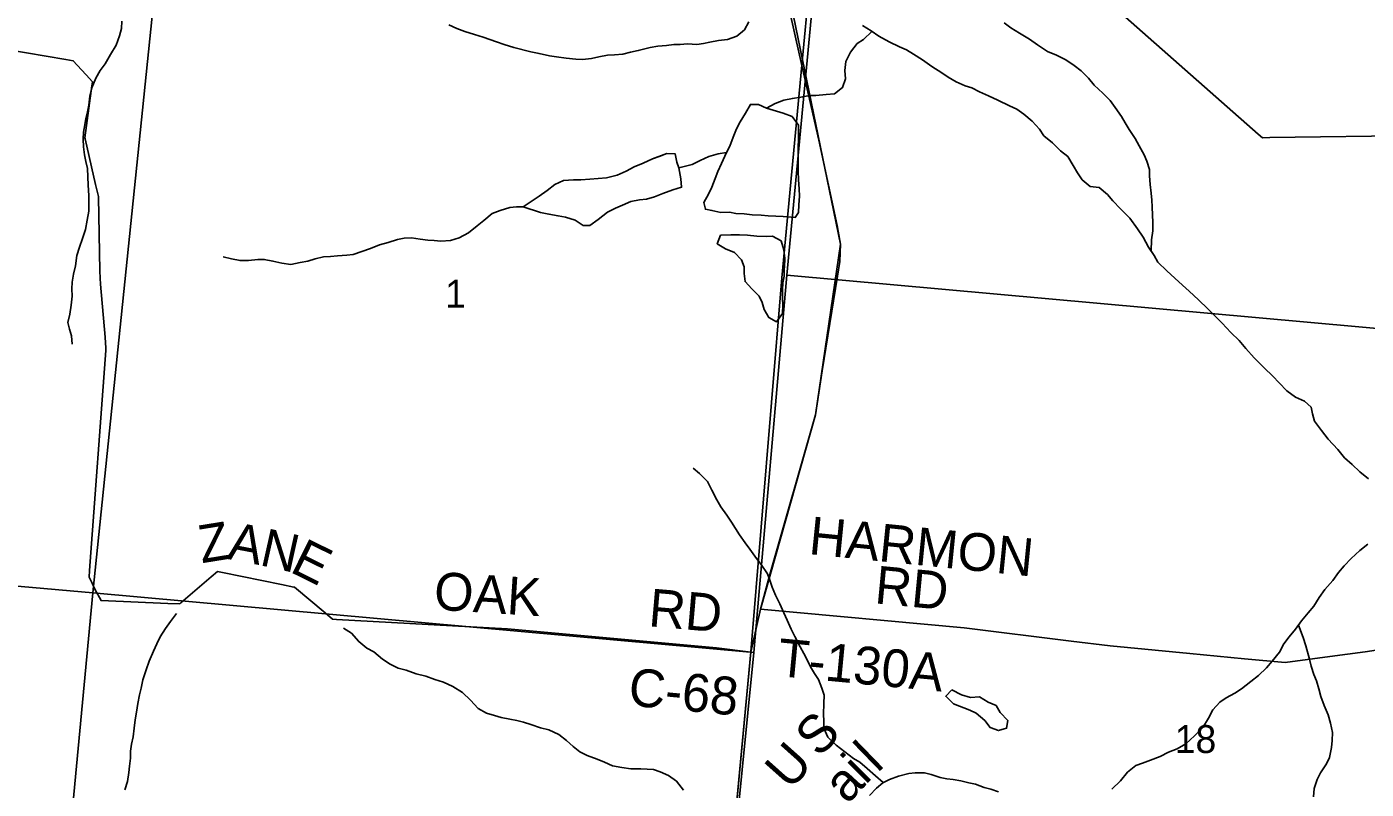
# Model space of a CAD drawing. Extents: x 0 to 42, y 0 to 22.
# Drawn here: x 4.432 to 5.439, y 15.878 to 16.451 of the extents above; entities that cross this region are included whole.
import ezdxf

# ---------------------------------------------------------------- set-up
doc = ezdxf.new("R2010")
doc.units = 0
for name, color, linetype in [('GM_X_County_Road', 7, 'Continuous'), ('GM_X_County_Road_Text', 7, 'Continuous'), ('GM_X_Minor_Lake', 7, 'Continuous'), ('GM_X_Minor_River', 7, 'Continuous'), ('GM_X_Rail_Line_Text', 7, 'Continuous'), ('GM_X_Section', 7, 'Continuous'), ('GM_X_Section_Text', 7, 'Continuous'), ('GM_X_State_Route', 7, 'Continuous'), ('GM_X_Township_Road', 7, 'Continuous'), ('GM_X_Township_Road_Text', 7, 'Continuous'), ('SH_Data', 7, 'Continuous')]:
    doc.layers.add(name, color=color, linetype=linetype)

msp = doc.modelspace()

# ---------------------------------------------------------------- linework, layer by layer
at = {"layer": 'GM_X_County_Road'}
for points in [[(4.9813, 16.5907), (5.0306, 16.5834), (5.0994, 16.574), (5.1186, 16.5698), (5.1276, 16.5661), (5.1398, 16.5581), (5.2267, 16.4853), (5.2298, 16.4832), (5.2344, 16.4791), (5.3574, 16.3706), (5.3606, 16.3678), (5.3663, 16.3679), (5.4806, 16.3695), (5.482, 16.3695), (5.4905, 16.3696), (5.5502, 16.3699), (5.5513, 16.3699), (5.5587, 16.3652), (5.5754, 16.3544), (5.5758, 16.3542), (5.582, 16.347), (5.6633, 16.253), (5.6655, 16.2503)], [(4.9762, 15.9814), (4.9505, 15.9846), (4.7934, 15.9989), (4.6647, 16.006), (4.6619, 16.0062), (4.6563, 16.0108), (4.6332, 16.0301), (4.6328, 16.0303), (4.6234, 16.0322), (4.5792, 16.0412), (4.5754, 16.0419), (4.5707, 16.0379), (4.5478, 16.0183), (4.547, 16.0176), (4.538, 16.018), (4.4879, 16.0201), (4.4833, 16.0288), (4.4811, 16.0333), (4.4789, 16.0377), (4.4793, 16.0428), (4.4915, 16.2079), (4.4916, 16.2097), (4.4909, 16.2179), (4.4875, 16.2579), (4.4871, 16.2624), (4.487, 16.2679), (4.4859, 16.3231), (4.4859, 16.3236), (4.4838, 16.3328), (4.4759, 16.367), (4.4757, 16.3678), (4.4769, 16.377), (4.481, 16.4068), (4.4814, 16.4097), (4.4766, 16.415), (4.4699, 16.4224), (4.467, 16.4256), (4.4614, 16.4266), (4.4021, 16.4367)]]:
    msp.add_lwpolyline(points, dxfattribs=at)
at = {"layer": 'GM_X_Minor_Lake'}
for points in [[(4.9578, 16.3567), (4.9541, 16.3484), (4.9513, 16.3425), (4.9494, 16.3372), (4.947, 16.3306), (4.9443, 16.3255), (4.9409, 16.3192), (4.9421, 16.3141), (4.947, 16.3132), (4.9536, 16.3117), (4.9602, 16.3118), (4.965, 16.3108), (4.9711, 16.3107), (4.9772, 16.3098), (4.984, 16.3096), (4.9891, 16.3092), (4.9949, 16.309), (5.0006, 16.3086), (5.0096, 16.308), (5.0119, 16.3117), (5.0123, 16.3174), (5.0127, 16.3238), (5.0125, 16.3295), (5.0121, 16.3363), (5.0117, 16.3424), (5.0117, 16.3602), (5.0119, 16.367), (5.0119, 16.3723), (5.0121, 16.3772), (5.0072, 16.3837), (5.0006, 16.3863), (4.988, 16.3901)], [(4.988, 16.3901), (4.982, 16.3928), (4.9759, 16.3928), (4.9721, 16.3864), (4.9681, 16.3797), (4.9654, 16.3744), (4.963, 16.3682), (4.9603, 16.3616), (4.9578, 16.3567)], [(4.922, 16.3453), (4.9207, 16.3494), (4.9194, 16.3557), (4.913, 16.3559), (4.9022, 16.352), (4.8952, 16.3488), (4.8886, 16.346), (4.8824, 16.3426), (4.8757, 16.3396), (4.8676, 16.3376), (4.8614, 16.3372), (4.8551, 16.3367), (4.8485, 16.3361), (4.8428, 16.3361), (4.8355, 16.3356), (4.829, 16.3328), (4.8231, 16.3283), (4.8171, 16.3238), (4.811, 16.3198), (4.8051, 16.316)], [(4.8051, 16.316), (4.818, 16.3116), (4.8244, 16.3105), (4.8314, 16.3091), (4.8369, 16.3082), (4.8441, 16.3059), (4.8503, 16.302), (4.8552, 16.3018), (4.8614, 16.3063), (4.8684, 16.3118), (4.8746, 16.3148), (4.8797, 16.3171), (4.886, 16.3198), (4.8924, 16.3211), (4.8979, 16.3217), (4.9039, 16.3234), (4.9101, 16.326), (4.9175, 16.3287), (4.9241, 16.3306), (4.9237, 16.337), (4.922, 16.3453)], [(4.9534, 16.2946), (4.9509, 16.2882), (4.9572, 16.2844), (4.9638, 16.2815), (4.9693, 16.276), (4.9712, 16.2709), (4.9713, 16.2658), (4.9719, 16.2597), (4.977, 16.2542), (4.9825, 16.2488), (4.9848, 16.244), (4.9861, 16.2389), (4.9897, 16.2327), (4.9955, 16.2296), (4.9999, 16.2357), (5.0002, 16.2421), (5.0001, 16.2474), (5.0001, 16.2535), (5.0002, 16.2588), (5.0012, 16.2639), (5.0013, 16.2694)], [(5.0013, 16.2694), (5.0014, 16.2706), (5.0017, 16.2772), (5.001, 16.2836), (4.9989, 16.2903), (4.9925, 16.2939), (4.9876, 16.2937), (4.9806, 16.2939), (4.9738, 16.2946), (4.9676, 16.2948), (4.9611, 16.295), (4.9534, 16.2946)], [(5.1273, 15.953), (5.1227, 15.9483), (5.1284, 15.9426), (5.1407, 15.9377), (5.1456, 15.9356), (5.152, 15.9301), (5.156, 15.9248), (5.1622, 15.9225), (5.1665, 15.9237)], [(5.1665, 15.9237), (5.1684, 15.9242), (5.1692, 15.9299), (5.1635, 15.936), (5.1605, 15.9413), (5.1545, 15.9437), (5.148, 15.9477), (5.1412, 15.9472), (5.1344, 15.9494), (5.1273, 15.953)]]:
    msp.add_lwpolyline(points, dxfattribs=at)
at = {"layer": 'GM_X_Minor_River'}
for points in [[(4.5036, 16.4553), (4.5032, 16.45), (4.5017, 16.4444), (4.4992, 16.4374), (4.495, 16.4304), (4.491, 16.4234), (4.4872, 16.4183), (4.4839, 16.4126), (4.4809, 16.4054), (4.4795, 16.399), (4.4786, 16.3924), (4.4776, 16.3872), (4.4764, 16.3823), (4.4757, 16.3774), (4.4747, 16.3721), (4.4745, 16.3668), (4.4746, 16.3611), (4.4754, 16.355), (4.4765, 16.3499), (4.4776, 16.3446), (4.478, 16.3384), (4.4781, 16.3321), (4.4786, 16.3245), (4.4786, 16.3183), (4.4786, 16.3126), (4.4774, 16.3058), (4.4761, 16.2988), (4.474, 16.2921), (4.4717, 16.2855), (4.4696, 16.2793), (4.4688, 16.2715), (4.4672, 16.2653), (4.4663, 16.2592), (4.4659, 16.2543), (4.4662, 16.2488), (4.4653, 16.242), (4.4643, 16.2353), (4.4629, 16.2289), (4.4642, 16.224), (4.4657, 16.219), (4.4661, 16.2128)], [(5.0671, 16.4477), (5.0608, 16.4417), (5.0561, 16.4385), (5.0511, 16.4322), (5.0477, 16.4252), (5.0469, 16.4184), (5.0474, 16.412), (5.0451, 16.4055), (5.0391, 16.4008), (5.0328, 16.4003), (5.0251, 16.3996), (5.0202, 16.3996), (5.0137, 16.3983), (5.0075, 16.3974), (5.0011, 16.3961), (4.9944, 16.3936), (4.988, 16.3901), (4.982, 16.3928), (4.9759, 16.3928), (4.9721, 16.3864), (4.9681, 16.3797), (4.9654, 16.3744), (4.963, 16.3682), (4.9603, 16.3616), (4.9578, 16.3567), (4.9516, 16.3557), (4.9446, 16.3537), (4.9381, 16.3507), (4.9321, 16.3477), (4.922, 16.3453), (4.9207, 16.3494), (4.9194, 16.3557), (4.913, 16.3559), (4.9073, 16.3537), (4.9022, 16.352), (4.8952, 16.3488), (4.8886, 16.346), (4.8824, 16.3426), (4.8757, 16.3396), (4.8676, 16.3376), (4.8614, 16.3372), (4.8551, 16.3367), (4.8485, 16.3361), (4.8428, 16.3361), (4.8355, 16.3356), (4.829, 16.3328), (4.8231, 16.3283), (4.8171, 16.3238), (4.811, 16.3198), (4.8051, 16.316), (4.8002, 16.3159), (4.7951, 16.3155), (4.7879, 16.3131), (4.7817, 16.3108), (4.7756, 16.3057), (4.7705, 16.3016), (4.7639, 16.2965), (4.757, 16.2926), (4.7504, 16.2905), (4.7432, 16.29), (4.7383, 16.2906), (4.7334, 16.2908), (4.7278, 16.2916), (4.7211, 16.2925), (4.7157, 16.2924), (4.7106, 16.2914), (4.7036, 16.289), (4.6971, 16.2873), (4.6903, 16.2845), (4.6774, 16.28), (4.6725, 16.2795), (4.6655, 16.279), (4.6602, 16.2786), (4.6551, 16.2784), (4.6487, 16.2768), (4.6432, 16.2751), (4.6374, 16.274), (4.6304, 16.2725), (4.6237, 16.2736), (4.6171, 16.2752), (4.6105, 16.2764), (4.6056, 16.2764), (4.5986, 16.2755), (4.5924, 16.2755), (4.586, 16.2768), (4.5797, 16.2784)], [(4.7492, 16.4527), (4.7553, 16.45), (4.7613, 16.4477), (4.7685, 16.4454), (4.7751, 16.4433), (4.78, 16.4416), (4.7851, 16.4399), (4.7909, 16.4379), (4.7981, 16.4355), (4.8109, 16.4324), (4.817, 16.431), (4.8249, 16.4293), (4.8302, 16.4285), (4.8374, 16.4277), (4.8447, 16.4269), (4.8497, 16.4267), (4.8565, 16.4274), (4.8619, 16.4285), (4.8686, 16.4298), (4.8737, 16.43), (4.8801, 16.4307), (4.8858, 16.4322), (4.8916, 16.4333), (4.9005, 16.4356), (4.9064, 16.4367), (4.9128, 16.4372), (4.9183, 16.4378), (4.9232, 16.4379), (4.9287, 16.4383), (4.9355, 16.4379), (4.9406, 16.4386), (4.9455, 16.4397), (4.9519, 16.4408), (4.9586, 16.4417), (4.9656, 16.444), (4.9714, 16.4489), (4.9747, 16.4548)], [(5.0601, 16.4521), (5.0665, 16.4481), (5.0723, 16.4441), (5.0801, 16.4399), (5.088, 16.4361), (5.0931, 16.4338), (5.0985, 16.4307), (5.1051, 16.4263), (5.1121, 16.4214), (5.1196, 16.4166), (5.1245, 16.4133), (5.1304, 16.4099), (5.1372, 16.4068), (5.1423, 16.4053), (5.1481, 16.4024), (5.1547, 16.3992), (5.1617, 16.3961), (5.1707, 16.3919), (5.176, 16.3894), (5.1813, 16.3856), (5.1875, 16.3803), (5.193, 16.3742), (5.1965, 16.3693), (5.2029, 16.3639), (5.2089, 16.358), (5.2144, 16.3536), (5.2183, 16.347), (5.2217, 16.3415), (5.2253, 16.3362), (5.2311, 16.3312), (5.2379, 16.3304), (5.2441, 16.3251), (5.2483, 16.3203), (5.2541, 16.3144), (5.2609, 16.3074), (5.2667, 16.2994), (5.271, 16.2931), (5.2751, 16.2857), (5.2793, 16.2794), (5.2821, 16.2743), (5.2887, 16.2678), (5.2949, 16.2623), (5.3007, 16.257), (5.3056, 16.2526)], [(5.1665, 16.4541), (5.1717, 16.4503), (5.178, 16.4463), (5.1857, 16.4419), (5.1917, 16.4377), (5.1991, 16.4327), (5.206, 16.4299), (5.213, 16.4264), (5.2192, 16.422), (5.2245, 16.418), (5.23, 16.4125), (5.2341, 16.4074), (5.2407, 16.4013), (5.2463, 16.3958), (5.2501, 16.3906), (5.2548, 16.3838), (5.2574, 16.379), (5.2604, 16.3741), (5.2649, 16.3672), (5.2679, 16.3617), (5.2717, 16.3549), (5.2739, 16.3502), (5.2758, 16.3439), (5.2759, 16.3392), (5.2763, 16.3327), (5.277, 16.3263), (5.2776, 16.321), (5.2779, 16.3158), (5.2781, 16.3096), (5.2783, 16.3045), (5.2782, 16.298), (5.2773, 16.291), (5.2771, 16.2828)], [(5.3056, 16.2526), (5.3126, 16.2461), (5.3197, 16.2393), (5.3305, 16.2284), (5.3369, 16.2216), (5.3432, 16.2155), (5.3481, 16.2096), (5.3545, 16.2024), (5.3619, 16.1949), (5.3685, 16.1887), (5.3733, 16.1837), (5.379, 16.1778), (5.3854, 16.1729), (5.3922, 16.1698), (5.3973, 16.1654), (5.3982, 16.1605), (5.3999, 16.1548), (5.4051, 16.1478), (5.41, 16.1413), (5.4173, 16.1337), (5.4224, 16.1274), (5.4281, 16.1223), (5.4339, 16.1169), (5.4403, 16.1116)], [(5.0757, 15.8835), (5.0699, 15.8885), (5.0635, 15.894), (5.0582, 15.8986), (5.0533, 15.9014), (5.0468, 15.9064), (5.0404, 15.9115), (5.0341, 15.9174), (5.0311, 15.9243), (5.031, 15.9294), (5.0308, 15.9349), (5.031, 15.9428), (5.0313, 15.9491), (5.0296, 15.9542), (5.0271, 15.9607), (5.024, 15.9654), (5.0211, 15.9704), (5.0185, 15.9757), (5.0161, 15.9804), (5.0133, 15.9854), (5.0093, 15.9932), (5.0065, 15.9987), (5.0035, 16.0055), (5.0011, 16.011), (4.9981, 16.0177), (4.9947, 16.0241), (4.9921, 16.0302), (4.9904, 16.0355), (4.9886, 16.0402), (4.9839, 16.0471), (4.9805, 16.0518), (4.9754, 16.0587), (4.972, 16.0634), (4.9677, 16.0695), (4.9617, 16.079), (4.9581, 16.0843), (4.9536, 16.0906), (4.9506, 16.0959), (4.9469, 16.103), (4.9435, 16.1096), (4.9377, 16.1157), (4.9328, 16.1197)], [(5.4399, 16.0625), (5.4338, 16.0578), (5.4274, 16.0516), (5.4221, 16.0461), (5.4179, 16.0412), (5.4135, 16.0353), (5.4076, 16.0285), (5.4034, 16.0225), (5.3994, 16.0159), (5.3951, 16.011), (5.3901, 16.0049), (5.3856, 15.9987), (5.3808, 15.9928), (5.3768, 15.9877), (5.3734, 15.9813), (5.3679, 15.9745), (5.3637, 15.9696), (5.3576, 15.9638), (5.352, 15.9592), (5.3449, 15.9538), (5.3398, 15.9506), (5.3334, 15.947), (5.3287, 15.9438), (5.3233, 15.938), (5.3201, 15.9317), (5.3159, 15.9247), (5.3096, 15.9185), (5.303, 15.9125), (5.2966, 15.9087), (5.2901, 15.9063), (5.2839, 15.9031), (5.2765, 15.9003), (5.2704, 15.898), (5.2655, 15.8963), (5.2593, 15.8912), (5.2539, 15.8848), (5.2475, 15.8784)], [(4.5058, 15.8779), (4.5077, 15.8841), (4.5087, 15.891), (4.5093, 15.8957), (4.5101, 15.9018), (4.5099, 15.9069), (4.5107, 15.9122), (4.5119, 15.9177), (4.5128, 15.9243), (4.5136, 15.9306), (4.5146, 15.9362), (4.5155, 15.9427), (4.5169, 15.9493), (4.5181, 15.9544), (4.5194, 15.9605), (4.5217, 15.968), (4.524, 15.9745), (4.5274, 15.982), (4.5299, 15.9875), (4.5322, 15.9928), (4.5364, 15.9992), (4.54, 16.0043), (4.5446, 16.0104)], [(4.9257, 15.8777), (4.9204, 15.8844), (4.9144, 15.8888), (4.908, 15.8915), (4.9031, 15.8932), (4.8936, 15.8938), (4.8859, 15.8938), (4.8793, 15.8946), (4.8723, 15.896), (4.8661, 15.8986), (4.8608, 15.9009), (4.8532, 15.9038), (4.8478, 15.9065), (4.8427, 15.9105), (4.8376, 15.9151), (4.8318, 15.9196), (4.8244, 15.9229), (4.8182, 15.9246), (4.8108, 15.9271), (4.8054, 15.9287), (4.8003, 15.93), (4.7952, 15.931), (4.7886, 15.9324), (4.7835, 15.9337), (4.7776, 15.9356), (4.7712, 15.9391), (4.7656, 15.9452), (4.7595, 15.9511), (4.7522, 15.9556), (4.7452, 15.9587), (4.7388, 15.9608), (4.732, 15.9633), (4.7246, 15.9652), (4.7171, 15.9679), (4.7112, 15.9693), (4.7052, 15.9723), (4.6994, 15.976), (4.6928, 15.9817), (4.6875, 15.9844), (4.6815, 15.9893), (4.676, 15.9956), (4.67, 15.9994)], [(5.3878, 16.0017), (5.3912, 15.9924), (5.3933, 15.986), (5.3959, 15.9761), (5.3974, 15.9708), (5.3994, 15.9647), (5.4013, 15.9598), (5.4031, 15.9537), (5.4046, 15.948), (5.4071, 15.9414), (5.4101, 15.9344), (5.4119, 15.9279), (5.4132, 15.9211), (5.413, 15.915), (5.4126, 15.9097), (5.411, 15.9023), (5.4088, 15.8974), (5.4044, 15.8906), (5.4019, 15.8857), (5.3996, 15.8789), (5.399, 15.8726)], [(5.1623, 15.8765), (5.1566, 15.8784), (5.1515, 15.8796), (5.1449, 15.8823), (5.14, 15.8832), (5.134, 15.8848), (5.1283, 15.8857), (5.1234, 15.8863), (5.1185, 15.8873), (5.1117, 15.8894), (5.1066, 15.8908), (5.0998, 15.8906), (5.0949, 15.8902), (5.0871, 15.8882), (5.0805, 15.8858), (5.0754, 15.8833), (5.0706, 15.8792), (5.0653, 15.8737)]]:
    msp.add_lwpolyline(points, dxfattribs=at)
at = {"layer": 'GM_X_Section'}
for points in [[(5.5996, 16.7023), (5.5523, 16.2149), (5.0032, 16.2647), (5.0242, 16.4869), (5.0507, 16.7612)], [(4.033, 16.5893), (4.5126, 16.5395), (4.5344, 16.5374), (4.4816, 16.026), (3.9881, 16.0696)], [(5.0242, 16.4869), (5.0032, 16.2647), (4.9784, 15.9812), (4.4816, 16.026), (4.5344, 16.5374)], [(5.0032, 16.2647), (5.5523, 16.2149), (5.5008, 15.702), (4.9563, 15.7596), (4.9784, 15.9812)], [(3.9881, 16.0696), (4.4816, 16.026), (4.4344, 15.5235), (3.9376, 15.5565)], [(4.4816, 16.026), (4.9784, 15.9812), (4.9563, 15.7596), (4.9309, 15.4688), (4.4344, 15.5235)]]:
    msp.add_lwpolyline(points, close=True, dxfattribs=at)
at = {"layer": 'GM_X_State_Route'}
for points in [[(5.0412, 16.2638), (5.043, 16.2748), (5.0436, 16.2878), (5.0411, 16.3018), (5.0272, 16.366), (5.0146, 16.4221), (5.0095, 16.4444), (5.0005, 16.4849), (4.999, 16.4917)], [(4.9834, 16.0136), (4.9905, 16.0397), (5.0249, 16.1597), (5.0299, 16.1927), (5.0412, 16.2638)], [(4.9555, 15.762), (4.9637, 15.848), (4.9762, 15.9814), (4.9834, 16.0136)]]:
    msp.add_lwpolyline(points, dxfattribs=at)
at = {"layer": 'GM_X_Township_Road'}
for points in [[(6.6485, 17.1358), (6.0516, 17.184), (5.9249, 17.1942), (5.769, 17.2033), (5.5, 17.2299), (5.0956, 17.2628), (5.0835, 17.1368), (5.0694, 16.9898), (5.0577, 16.8593), (5.0487, 16.7583), (5.0305, 16.5837), (5.0202, 16.4831), (5.0145, 16.4224), (4.9995, 16.2625), (4.9761, 15.9816), (4.9636, 15.8483)], [(4.9636, 15.8483), (4.9761, 15.9816), (4.9995, 16.2625), (5.0145, 16.4224), (5.0202, 16.4831), (5.0004, 16.4852), (4.5105, 16.5372), (4.4046, 16.549), (4.0338, 16.5905), (3.9903, 16.5952), (3.9225, 16.6011), (3.4984, 16.6396), (3.4218, 16.6472), (3.0314, 16.6849), (2.9742, 16.69), (2.6853, 16.7184), (2.5782, 16.7296), (2.1647, 16.7711), (2.1, 16.7767), (2.1, 14.1)], [(5.3062, 15.9803), (5.3473, 15.9763), (5.3778, 15.9735), (5.4112, 15.9781), (5.4378, 15.9815), (5.4609, 15.985), (5.499, 15.9954), (5.5313, 16.0069), (5.5613, 16.0277), (5.5786, 16.0439), (5.5867, 16.0647), (5.604, 16.0935), (5.6248, 16.1143), (5.641, 16.1293), (5.6618, 16.1467), (5.6768, 16.157), (5.6953, 16.1709), (5.7008, 16.1823)], [(4.9834, 16.0136), (5.1365, 15.9997), (5.217, 15.9897)], [(5.217, 15.9897), (5.2463, 15.986), (5.3062, 15.9803)]]:
    msp.add_lwpolyline(points, dxfattribs=at)
at = {"layer": 'SH_Data'}
msp.add_lwpolyline([(4.9261, 15.4161), (4.9637, 15.848), (4.9762, 15.9814), (4.9834, 16.0136), (5.0249, 16.1597), (5.0436, 16.2878), (4.9813, 16.5907), (4.9753, 16.6843), (5.0385, 16.8328), (5.0978, 16.9331), (5.1052, 16.9586), (5.1103, 17.0098), (5.1389, 17.0634), (5.139, 17.0734), (5.0707, 17.1482), (4.9802, 17.1883), (4.9155, 17.2662)], dxfattribs=at)

# ---------------------------------------------------------------- texts
at = {"layer": 'GM_X_County_Road_Text'}
for s, height, rotation, p in [('Z', 0.0284, 9.1932, (4.5635, 16.0481)), ('A', 0.0284, 349.2788, (4.5819, 16.0515)), ('N', 0.0284, 347.3819, (4.6062, 16.0469)), ('E', 0.0284, 333.732, (4.6289, 16.0421)), ('OAK', 0.02841, 356.4038, (4.7375, 16.0134)), ('RD', 0.02841, 355.0717, (4.8987, 16.0009)), ('C-68', 0.02841, 354.6249, (4.8835, 15.9414))]:
    msp.add_text(s, height=height, rotation=rotation, dxfattribs=at).set_placement(p)
at = {"layer": 'GM_X_Rail_Line_Text'}
for s, rotation, p in [('S', 46.6105, (5.0276, 15.9015)), ('U', 48.3208, (5.0057, 15.8769)), ('l', 44.1275, (5.0714, 15.8903)), ('i', 45.01, (5.0624, 15.8813)), ('a', 47.3599, (5.0489, 15.8666))]:
    msp.add_text(s, height=0.0283, rotation=rotation, dxfattribs=at).set_placement(p)
at = {"layer": 'GM_X_Section_Text'}
for s, height, p in [('1', 0.0209, (4.7465, 16.2402)), ('18', 0.02093, (5.2948, 15.9056))]:
    msp.add_text(s, height=height, rotation=0, dxfattribs=at).set_placement(p)
at = {"layer": 'GM_X_Township_Road_Text'}
for s, rotation, p in [('HARMON', 354.2584, (5.0191, 16.0551)), ('RD', 354.5821, (5.0686, 16.0181)), ('T-130A', 354.5696, (4.9955, 15.9635))]:
    msp.add_text(s, height=0.02841, rotation=rotation, dxfattribs=at).set_placement(p)

doc.saveas('drawing.dxf')
